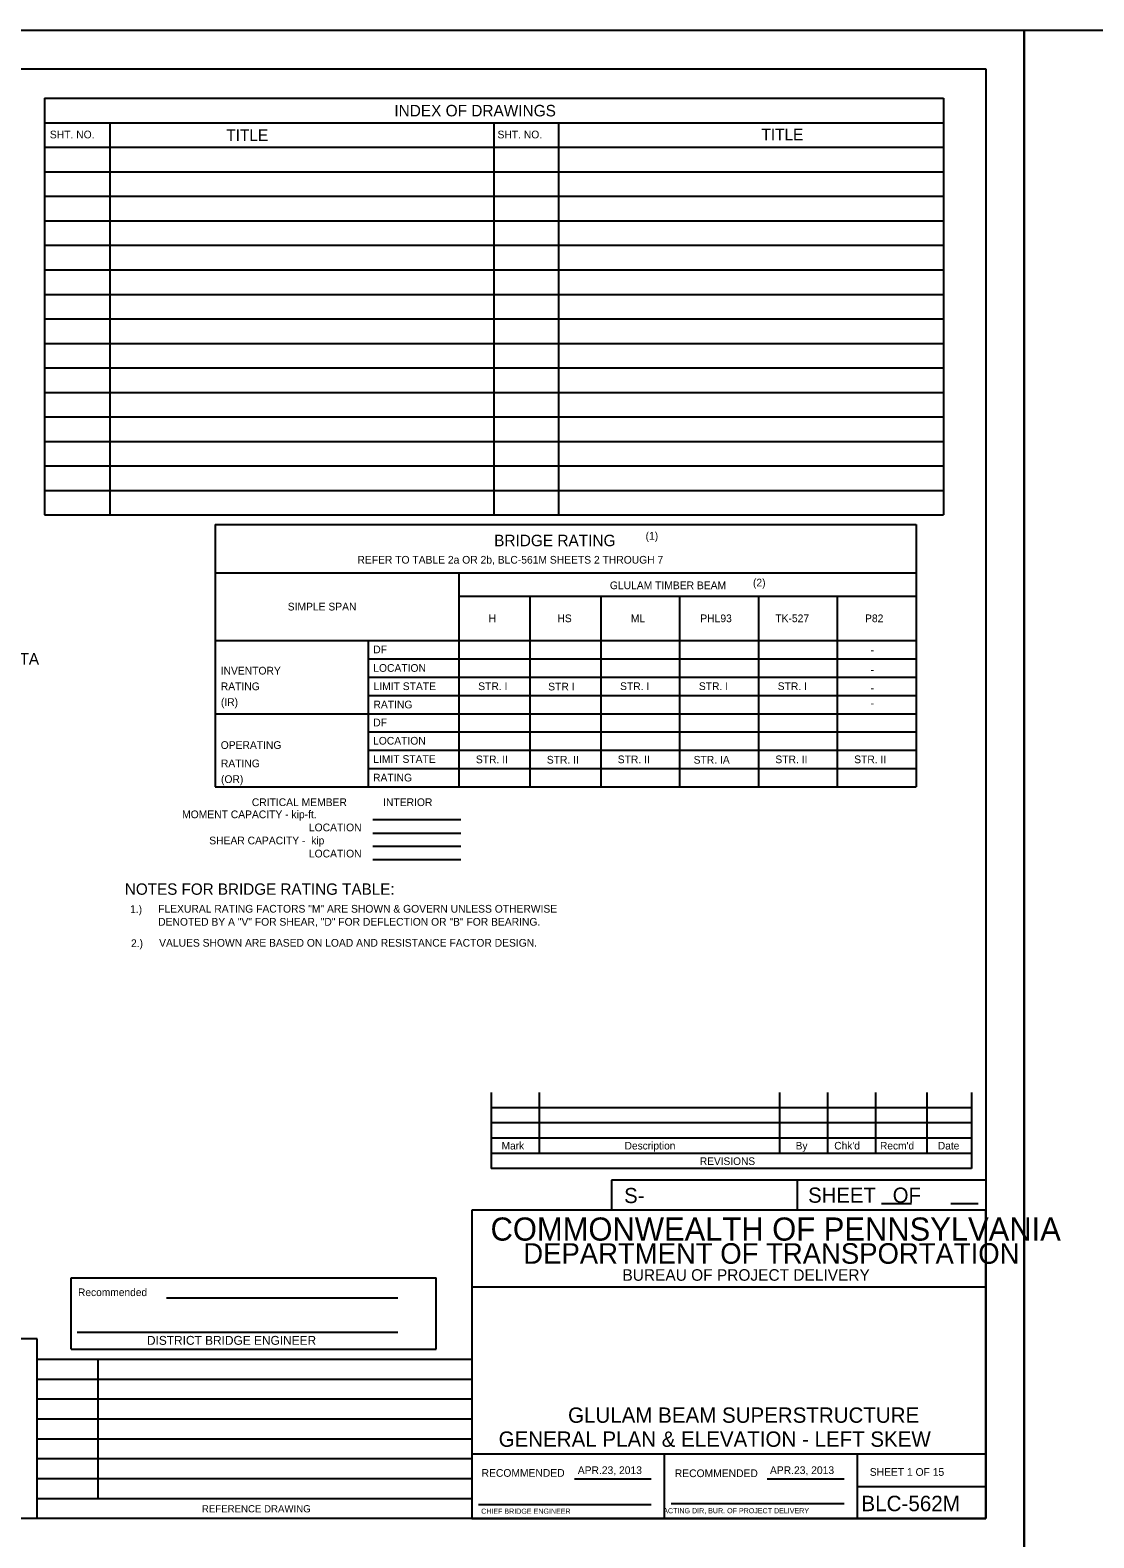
# Model space of a CAD drawing. Extents: x 638263 to 640391, y 293683 to 298655.
# Drawn here: x 638889 to 639304, y 297849 to 298435 of the extents above; entities that cross this region are included whole.
import ezdxf

# ---------------------------------------------------------------- set-up
doc = ezdxf.new("R2010")
doc.units = 0
for name, color, linetype in [('2', 7, 'Continuous'), ('4', 7, 'Continuous'), ('7', 7, 'Continuous'), ('PLT-BNDY', 7, 'Continuous')]:
    doc.layers.add(name, color=color, linetype=linetype)

msp = doc.modelspace()

# ---------------------------------------------------------------- linework, layer by layer
at = {"layer": '2'}
for p, q in [((638475.46, 298420.46), (639261.46, 298420.46)), ((639261.46, 298420.46), (639261.46, 297856.46)), ((639068.92, 298022.15), (639068.92, 297992.62)), ((639087.62, 298022.15), (639087.62, 297998.53)), ((639181.13, 298022.15), (639181.13, 297998.53)), ((639199.83, 298022.15), (639199.83, 297998.53)), ((639218.53, 298022.15), (639218.53, 297998.53)), ((639238.59, 298022.15), (639238.59, 297998.53)), ((639255.94, 298022.15), (639255.94, 297992.62)), ((639255.94, 298016.24), (639068.92, 298016.24)), ((639255.94, 298010.34), (639068.92, 298010.34)), ((639255.94, 298004.43), (639068.92, 298004.43)), ((639255.94, 297998.53), (639068.92, 297998.53)), ((639255.94, 297992.62), (639068.92, 297992.62)), ((639261.46, 297988.11), (639115.78, 297988.11)), ((639115.78, 297988.11), (639115.78, 297976.46)), ((639188.09, 297988.11), (639188.09, 297976.46)), ((639220.95, 297979), (639232.6, 297979)), ((639247.83, 297979), (639258.56, 297979)), ((639261.46, 297976.46), (639061.46, 297976.46)), ((639061.46, 297976.46), (639061.46, 297856.46)), ((639261.46, 297856.46), (639261.46, 297976.46)), ((638905.4, 297922.31), (638905.4, 297950.1)), ((638905.4, 297950.1), (639047.58, 297950.1)), ((639047.58, 297922.31), (639047.58, 297950.1)), ((638942.6, 297942.38), (639032.62, 297942.38)), ((639261.46, 297946.46), (639061.46, 297946.46)), ((638907.84, 297929.02), (639032.62, 297929.02)), ((638905.4, 297922.31), (639047.58, 297922.31)), ((639261.46, 297881.46), (639061.46, 297881.46)), ((639136.46, 297856.46), (639136.46, 297881.46)), ((639211.46, 297881.46), (639211.46, 297856.46)), ((639101.42, 297871.96), (639131.19, 297871.96)), ((639176.42, 297871.96), (639206.33, 297871.96)), ((639211.46, 297868.96), (639261.46, 297868.96)), ((639063.96, 297861.96), (639131.19, 297861.96)), ((639139.08, 297862.33), (639206.33, 297862.33)), ((639261.46, 297856.46), (638475.46, 297856.46)), ((639061.46, 297856.46), (639261.46, 297856.46))]:
    msp.add_line(p, q, dxfattribs=at)
at = {"layer": '4'}
for p, q in [((638895.05, 298408.97), (639245.05, 298408.97)), ((638895.05, 298408.97), (638895.05, 298246.86)), ((639245.05, 298408.97), (639245.05, 298246.86)), ((638895.05, 298399.44), (639070.05, 298399.44)), ((638920.52, 298399.44), (638920.52, 298246.86)), ((639070.05, 298399.44), (639245.05, 298399.44)), ((639070.05, 298399.44), (639070.05, 298246.86)), ((639095.21, 298399.44), (639095.21, 298246.86)), ((638895.05, 298389.9), (639070.05, 298389.9)), ((639070.05, 298389.9), (639245.05, 298389.9)), ((638895.05, 298380.36), (639070.05, 298380.36)), ((639070.05, 298380.36), (639245.05, 298380.36)), ((638895.05, 298370.83), (639070.05, 298370.83)), ((639070.05, 298370.83), (639245.05, 298370.83)), ((638895.05, 298361.29), (639070.05, 298361.29)), ((639070.05, 298361.29), (639245.05, 298361.29)), ((638895.05, 298351.76), (639070.05, 298351.76)), ((639070.05, 298351.76), (639245.05, 298351.76)), ((638895.05, 298342.22), (639070.05, 298342.22)), ((639070.05, 298342.22), (639245.05, 298342.22)), ((638895.05, 298332.68), (639070.05, 298332.68)), ((639070.05, 298332.68), (639245.05, 298332.68)), ((638895.05, 298323.15), (639070.05, 298323.15)), ((639070.05, 298323.15), (639245.05, 298323.15)), ((638895.05, 298313.61), (639070.05, 298313.61)), ((639070.05, 298313.61), (639245.05, 298313.61)), ((638895.05, 298304.08), (639070.05, 298304.08)), ((639070.05, 298304.08), (639245.05, 298304.08)), ((638895.05, 298294.54), (639070.05, 298294.54)), ((639070.05, 298294.54), (639245.05, 298294.54)), ((638895.05, 298285.01), (639070.05, 298285.01)), ((639070.05, 298285.01), (639245.05, 298285.01)), ((638895.05, 298275.47), (639070.05, 298275.47)), ((639070.05, 298275.47), (639245.05, 298275.47)), ((638895.05, 298265.93), (639070.05, 298265.93)), ((639070.05, 298265.93), (639245.05, 298265.93)), ((638895.05, 298256.4), (639070.05, 298256.4)), ((639070.05, 298256.4), (639245.05, 298256.4)), ((638895.05, 298246.86), (639245.05, 298246.86)), ((639021.04, 298190.91), (639234.35, 298190.91)), ((639021.04, 298183.8), (639234.35, 298183.8)), ((639021.04, 298176.68), (639234.35, 298176.68)), ((639021.04, 298162.45), (639234.35, 298162.45)), ((639021.04, 298155.33), (639234.35, 298155.33)), ((639021.04, 298148.22), (639234.35, 298148.22)), ((639022.83, 298128.43), (639057.1, 298128.43)), ((639022.83, 298123.11), (639057.1, 298123.11)), ((639022.83, 298118.06), (639057.1, 298118.06)), ((639022.83, 298112.88), (639057.1, 298112.88)), ((638892.25, 297926.31), (638754.05, 297926.31)), ((638892.25, 297856.46), (638892.25, 297926.31)), ((639061.46, 297918.34), (638892.25, 297918.34)), ((638915.96, 297864.19), (638915.96, 297918.34)), ((639061.46, 297910.6), (638892.25, 297910.6)), ((639061.46, 297902.87), (638892.25, 297902.87)), ((639061.46, 297895.13), (638892.25, 297895.13)), ((639061.46, 297887.4), (638892.25, 297887.4)), ((639061.46, 297879.66), (638892.25, 297879.66)), ((639061.46, 297871.93), (638892.25, 297871.93)), ((639061.46, 297864.19), (638892.25, 297864.19))]:
    msp.add_line(p, q, dxfattribs=at)
at = {"layer": '7'}
for p, q in [((638961.55, 298243.11), (638961.55, 298141.1)), ((638961.55, 298243.11), (639234.35, 298243.11)), ((639234.35, 298243.11), (639234.35, 298141.1)), ((638961.55, 298224.41), (639234.35, 298224.41)), ((639056.4, 298224.41), (639056.4, 298141.1)), ((639056.4, 298215.21), (639234.35, 298215.21)), ((639084.01, 298215.21), (639084.01, 298141.1)), ((639111.62, 298215.21), (639111.62, 298141.1)), ((639142.31, 298215.21), (639142.31, 298141.1)), ((639172.99, 298215.21), (639172.99, 298141.1)), ((639203.67, 298215.21), (639203.67, 298141.1)), ((638961.55, 298198.03), (639234.35, 298198.03)), ((639021.04, 298198.03), (639021.04, 298141.1)), ((638961.55, 298169.56), (639234.35, 298169.56)), ((638961.55, 298141.1), (639234.35, 298141.1))]:
    msp.add_line(p, q, dxfattribs=at)
at = {"layer": 'PLT-BNDY'}
for points in [[(638435.46, 298435.46), (639276.46, 298435.46), (639276.46, 297841.46), (638435.46, 297841.46)], [(639276.46, 298435.46), (640117.46, 298435.46), (640117.46, 297841.46), (639276.46, 297841.46)]]:
    msp.add_lwpolyline(points, close=True, dxfattribs=at)

# ---------------------------------------------------------------- texts
at = {"layer": '2'}
for s, height, p in [('MOMENT CAPACITY - kip-ft.', 3, (638948.64, 298128.9)), ('LOCATION', 3, (638997.99, 298123.81)), ('SHEAR CAPACITY -  kip', 3, (638959.2, 298118.73)), ('LOCATION', 3, (638997.99, 298113.64)), ('Mark', 2.952, (639073.02, 298000.03)), ('Description', 2.9523, (639120.92, 298000.03)), ('By', 2.952, (639187.49, 298000.03)), ("Chk'd", 2.952, (639202.52, 298000.03)), ("Recm'd", 2.953, (639220.33, 298000.03)), ('Date', 2.952, (639242.86, 298000.03)), ('REVISIONS', 2.952, (639150.2, 297994.01)), ('S-', 5.905, (639120.73, 297979.17)), ('COMMONWEALTH OF PENNSYLVANIA', 9, (639068.71, 297964.58)), ('DEPARTMENT OF TRANSPORTATION', 8.0002, (639081.46, 297955.58)), ('BUREAU OF PROJECT DELIVERY', 4.5, (639120.05, 297948.96)), ('Recommended', 2.9682, (638908.11, 297943)), ('GENERAL PLAN & ELEVATION - LEFT SKEW', 5.9728, (639071.87, 297884.37)), ('APR.23, 2013', 3, (639102.67, 297873.77)), ('APR.23, 2013', 3, (639177.48, 297873.77)), ('SHEET 1 OF 15', 3, (639216.33, 297873.08)), ('CHIEF BRIDGE ENGINEER', 2.0002, (639065.05, 297858.33)), ('  ACTING DIR, BUR. OF PROJECT DELIVERY', 2.0002, (639134.4, 297858.51)), ('BLC-562M', 6, (639213.08, 297859.33))]:
    msp.add_text(s, height=height, dxfattribs=at).set_placement(p)
for s, height, rotation, p in [('SHEET   OF', 5.907, 360, (639192.35, 297979.31)), ('DISTRICT BRIDGE ENGINEER', 3.4629, 359.99999, (638934.95, 297924.04)), ('RECOMMENDED', 3, 360, (639065.23, 297872.71)), ('RECOMMENDED', 3, 360, (639140.44, 297872.58))]:
    msp.add_text(s, height=height, rotation=rotation, dxfattribs=at).set_placement(p)
at = {"layer": '4'}
for s, height, p in [('INDEX OF DRAWINGS', 4.4792, (639031.26, 298401.91)), ('SHT. NO.', 3, (638897.16, 298393.36)), ('TITLE', 4.479, (638965.83, 298392.37)), ('SHT. NO.', 3, (639071.42, 298393.36)), ('TITLE', 4.479, (639174.17, 298392.63)), ('BRIDGE RATING', 4.4792, (639070.11, 298234.7)), ('(1)', 3, (639129.06, 298237.25)), ('REFER TO TABLE 2a OR 2b, BLC-561M SHEETS 2 THROUGH 7', 3, (639016.89, 298227.93)), ('GLULAM TIMBER BEAM', 3, (639115.17, 298217.98)), ('(2)', 3, (639170.86, 298219.05)), ('SIMPLE SPAN', 3, (638989.75, 298209.71)), ('H', 3, (639067.96, 298205.15)), ('HS', 3, (639094.73, 298205.15)), ('ML', 3, (639123.32, 298205.15)), ('PHL93', 3, (639150.37, 298205.15)), ('TK-527', 3, (639179.56, 298205.15)), ('P82', 3, (639214.49, 298205.15)), ('DF', 3, (639023.05, 298193.04)), ('HYDRAULIC DATA', 4.4292, (638841.27, 298188.69)), ('LOCATION', 3, (639023.05, 298185.85)), ('-', 3, (639216.68, 298192.82)), ('INVENTORY', 3, (638963.66, 298184.8)), ('-', 3, (639216.68, 298185.21)), ('RATING', 3, (638963.7, 298178.7)), ('LIMIT STATE', 3, (639023.16, 298178.74)), ('STR. I', 3, (639063.91, 298178.74)), ('STR I', 3, (639091.15, 298178.61)), ('STR. I', 3, (639119.13, 298178.75)), ('STR. I', 3, (639149.81, 298178.75)), ('STR. I', 3, (639180.5, 298178.75)), ('-', 3, (639216.68, 298178.1)), ('(IR)', 3, (638963.74, 298172.59)), ('RATING', 3, (639023.13, 298171.62)), ('-', 3, (639216.68, 298172.19)), ('DF', 3, (639023.05, 298164.63)), ('LOCATION', 3, (639022.98, 298157.52)), ('OPERATING', 3, (638963.67, 298155.85)), ('LIMIT STATE', 3, (639023.06, 298150.41)), ('STR. II', 3, (639063, 298150.28)), ('STR. II', 3, (639090.61, 298150.15)), ('STR. II', 3, (639118.22, 298150.29)), ('STR. IA', 3, (639147.77, 298150.12)), ('STR. II', 3, (639179.59, 298150.29)), ('STR. II', 3, (639210.27, 298150.29)), ('RATING', 3, (638963.74, 298148.71)), ('(OR)', 3, (638963.78, 298142.6)), ('RATING', 3, (639022.98, 298143.2)), ('CRITICAL MEMBER', 3, (638975.78, 298133.62)), ('INTERIOR', 3, (639026.91, 298133.62)), ('NOTES FOR BRIDGE RATING TABLE:', 4.4292, (638926.37, 298099.11)), ('1.)', 3, (638928.38, 298092.02)), ('FLEXURAL RATING FACTORS "M" ARE SHOWN & GOVERN UNLESS OTHERWISE', 3, (638939.33, 298092.17)), ('DENOTED BY A "V" FOR SHEAR, "D" FOR DEFLECTION OR "B" FOR BEARING.', 3, (638939.33, 298087.09)), ('2.)', 3, (638928.74, 298078.78)), ('VALUES SHOWN ARE BASED ON LOAD AND RESISTANCE FACTOR DESIGN.', 3, (638939.69, 298078.92)), ('GLULAM BEAM SUPERSTRUCTURE', 5.9728, (639098.89, 297893.71))]:
    msp.add_text(s, height=height, dxfattribs=at).set_placement(p)
msp.add_text('REFERENCE DRAWING', height=2.8082, rotation=360, dxfattribs=at).set_placement((638956.34, 297858.86))

doc.saveas('drawing.dxf')
